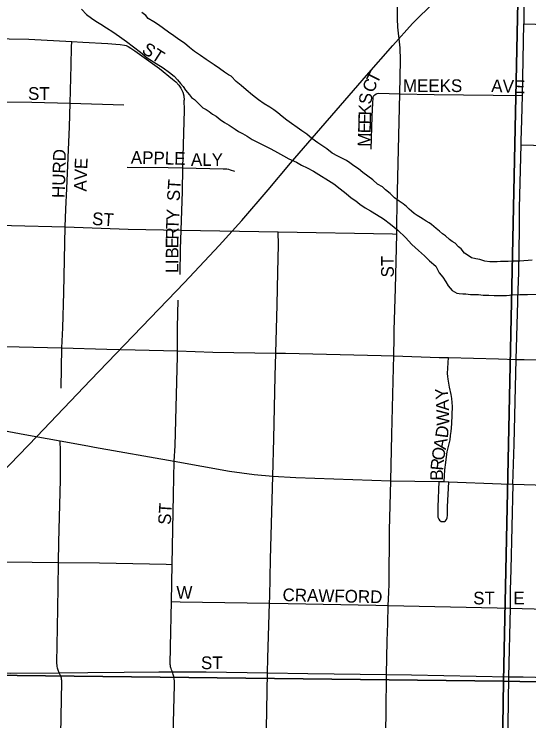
# Model space of a CAD drawing. Extents: x 1587405 to 1714697, y 1028970 to 1155083.
# Drawn here: x 1649111 to 1651141, y 1108170 to 1110955 of the extents above; entities that cross this region are included whole.
import ezdxf

# ---------------------------------------------------------------- set-up
doc = ezdxf.new("R2010")
doc.units = 0
for name, color, linetype in [('GM_X_City_Street', 7, 'Continuous'), ('GM_X_City_Street_Text', 7, 'Continuous'), ('GM_X_Major_River', 7, 'Continuous'), ('GM_X_Rail_Line', 7, 'Continuous'), ('GM_X_Section', 7, 'Continuous'), ('GM_X_State_Route', 7, 'Continuous'), ('GM_X_US_Route', 7, 'Continuous')]:
    doc.layers.add(name, color=color, linetype=linetype)

msp = doc.modelspace()

# ---------------------------------------------------------------- linework, layer by layer
at = {"layer": 'GM_X_City_Street'}
for points in [[(1650632.6, 1110641), (1650635.4, 1110773.7), (1650633.3, 1110823.1), (1650624.7, 1110904.4), (1650623.4, 1110936.9), (1650624.4, 1111035.3), (1650625.3, 1111097.2), (1650626.9, 1111164)], [(1648465.9, 1110872.2), (1648662.3, 1110866.6), (1648781, 1110862.7), (1649169.4, 1110856.9), (1649338.3, 1110846.9)], [(1649331.6, 1110604.7), (1649336, 1110754.3), (1649337.9, 1110824.9), (1649338.3, 1110846.9)], [(1649338.3, 1110846.9), (1649382.3, 1110845.1), (1649481, 1110839.4), (1649512.8, 1110837.2), (1649530, 1110836.2), (1649545.9, 1110833.5), (1649552.4, 1110831.3), (1649560.5, 1110827.6), (1649572.1, 1110821.3), (1649587.1, 1110811.3), (1649605.6, 1110798.2), (1649684.2, 1110740.4), (1649736, 1110698.8), (1649748.3, 1110688.4), (1649760.6, 1110675.5), (1649768.9, 1110663), (1649775.9, 1110647.6), (1649780.1, 1110632.8), (1649781.9, 1110616.8)], [(1650519.7, 1110422.7), (1650523.1, 1110552.3), (1650525.9, 1110603.8), (1650526.9, 1110625.8), (1650527.7, 1110629.3), (1650528.7, 1110631.9), (1650529.8, 1110634.3), (1650533.2, 1110637.8)], [(1650533.2, 1110637.8), (1650539.5, 1110641.8), (1650543.5, 1110643.1), (1650547.9, 1110643.8), (1650632.6, 1110641)], [(1650621.6, 1110202.3), (1650632.6, 1110641)], [(1650632.6, 1110641), (1650768.3, 1110639.1), (1651116, 1110634.9)], [(1648466.6, 1110624.3), (1648642.4, 1110622), (1648847.3, 1110616.5), (1649028.6, 1110609.6), (1649181.2, 1110608.2), (1649331.6, 1110604.7)], [(1649311.9, 1110116.9), (1649315.2, 1110186.3), (1649318.9, 1110267.9), (1649329.2, 1110510.7), (1649331.6, 1110604.7)], [(1649331.6, 1110604.7), (1649543.2, 1110597.4)], [(1649777, 1110349.4), (1649783.7, 1110577.1), (1649781.9, 1110616.8)], [(1651110.4, 1110439.9), (1651159.5, 1110439.4), (1651452.5, 1110436.8), (1651616.3, 1110434.1)], [(1649557, 1110352.3), (1649719.1, 1110350.2), (1649777, 1110349.4)], [(1649769.5, 1110103.6), (1649775.2, 1110256.7), (1649777, 1110349.4)], [(1649777, 1110349.4), (1649935, 1110345.8), (1649943.5, 1110345.6), (1649949.5, 1110345.1), (1649956, 1110344), (1649963, 1110342.1), (1649980.1, 1110336.9)], [(1650619.9, 1110088.6), (1650620.7, 1110128.8), (1650621.6, 1110202.3)], [(1648458.3, 1110139.1), (1648559.2, 1110135.4), (1648849.1, 1110128.5), (1649100.2, 1110122.6), (1649311.9, 1110116.9)], [(1649299.8, 1109640.5), (1649303.1, 1109718.7), (1649306.7, 1109857.6), (1649311.9, 1110116.9)], [(1649311.9, 1110116.9), (1649560.7, 1110108.1), (1649769.5, 1110103.6)], [(1649765.4, 1109928.6), (1649767.6, 1110029), (1649769.5, 1110103.6)], [(1649769.5, 1110103.6), (1650153.1, 1110097.1)], [(1650142.7, 1109619.6), (1650148, 1109809.4), (1650151.3, 1109938.6), (1650153.5, 1110046.1), (1650153.1, 1110097.1)], [(1650153.1, 1110097.1), (1650603.2, 1110088.9), (1650619.9, 1110088.6)], [(1650608.8, 1109607.8), (1650610.2, 1109680.4), (1650610.4, 1109709.5), (1650615.6, 1109874.5), (1650619.9, 1110088.6)], [(1649756, 1109627.7), (1649755.8, 1109720.2), (1649758.2, 1109827.9)], [(1648450.5, 1109657.5), (1648585.3, 1109656.4), (1648832.7, 1109651.7), (1649131.2, 1109644.1), (1649299.8, 1109640.5)], [(1649296.6, 1109480.4), (1649299.8, 1109640.5)], [(1649299.8, 1109640.5), (1649476.7, 1109634.5), (1649756, 1109627.7)], [(1649742.9, 1109192.8), (1649746.7, 1109253.6), (1649756, 1109607.7), (1649756, 1109627.7)], [(1649756, 1109627.7), (1649894.4, 1109623.5), (1650142.7, 1109619.6)], [(1650131.1, 1109133.5), (1650135.2, 1109281.7), (1650140.1, 1109527.9), (1650142.7, 1109619.6)], [(1650142.7, 1109619.6), (1650181.6, 1109618.5), (1650558.9, 1109609.3), (1650608.8, 1109607.8)], [(1650596.8, 1109116), (1650600.7, 1109299), (1650607.6, 1109561.6), (1650608.8, 1109607.8)], [(1650608.8, 1109607.8), (1650787.3, 1109602.5), (1650824.2, 1109601.8)], [(1650806.6, 1109112.5), (1650808.3, 1109136), (1650810.3, 1109159.1), (1650813.2, 1109187.5), (1650815, 1109200.4), (1650819.1, 1109229.6), (1650825.2, 1109256.1), (1650830.2, 1109277.7), (1650832.8, 1109294.8), (1650835, 1109309.9), (1650838, 1109340), (1650839.2, 1109375.6), (1650839.4, 1109408.3), (1650837, 1109440.7), (1650834.4, 1109456.6), (1650828, 1109485.1), (1650822.5, 1109516.9), (1650821, 1109527.5), (1650820.6, 1109538.9), (1650824.2, 1109601.8)], [(1650824.2, 1109601.8), (1651021.6, 1109596.2), (1651091.4, 1109594.3)], [(1651091.4, 1109594.3), (1651122.4, 1109593.5), (1651385.9, 1109587), (1651665.8, 1109580), (1651912.3, 1109574.5), (1652015.4, 1109571.4), (1652032.8, 1109565.5)], [(1649286.8, 1108794.1), (1649287.6, 1108874), (1649293.6, 1109119.9), (1649293.5, 1109234.6), (1649293.4, 1109273.2)], [(1649734.6, 1108786.2), (1649735.9, 1108855.9), (1649740.2, 1109062), (1649742.9, 1109192.8)], [(1650118.5, 1108633.8), (1650119.5, 1108659.4), (1650122, 1108806.6), (1650131.1, 1109133.5)], [(1650586.8, 1108624.2), (1650588.6, 1108675.8), (1650589.7, 1108709.5), (1650591.4, 1108921.4), (1650596.8, 1109116)], [(1650786.3, 1109112.5), (1650782.7, 1109013.2), (1650782.5, 1108980.8), (1650782.7, 1108972.2), (1650785.7, 1108964.5), (1650788.6, 1108960.3), (1650794.9, 1108955.7), (1650801.3, 1108954.8), (1650808.4, 1108955.7), (1650812.3, 1108957.8), (1650816.9, 1108963.6), (1650818.7, 1108969.6), (1650820.2, 1108981), (1650820.3, 1109013.7), (1650825.9, 1109112)], [(1651078.1, 1109102.2), (1651210.6, 1109099.3), (1651416.2, 1109094.7), (1651559.7, 1109091.4)], [(1648440.6, 1108806.1), (1648482.5, 1108805.4), (1648613.1, 1108802.6), (1648743.7, 1108802.2), (1648971.9, 1108798.4), (1649286.8, 1108794.1)], [(1649289.2, 1108358.6), (1649284.7, 1108369.9), (1649282.1, 1108377.5), (1649280.7, 1108384.8), (1649279.6, 1108399.9), (1649281.9, 1108535.7), (1649285.4, 1108694.2), (1649286.8, 1108794.1)], [(1649286.8, 1108794.1), (1649447.9, 1108791.9), (1649710.2, 1108786.7), (1649734.6, 1108786.2)], [(1649731.7, 1108639.6), (1649734.6, 1108786.2)], [(1649735.2, 1108363.3), (1649732, 1108371.4), (1649730, 1108376.6), (1649729.1, 1108379.2), (1649728.4, 1108382.2), (1649727.9, 1108385.3), (1649727.5, 1108388), (1649727.2, 1108391.3), (1649727.7, 1108460.8), (1649731.7, 1108639.6)], [(1649731.7, 1108639.6), (1649766.1, 1108639.1), (1650118.5, 1108633.8)], [(1650110.6, 1108358.3), (1650111.4, 1108417.1), (1650118.5, 1108633.8)], [(1650118.5, 1108633.8), (1650192.1, 1108632.7), (1650537.4, 1108625), (1650586.8, 1108624.2)], [(1650580.4, 1108351.7), (1650583, 1108484.9), (1650584.8, 1108553.6), (1650586.8, 1108624.2)], [(1650586.8, 1108624.2), (1651016.4, 1108614.5), (1651067.2, 1108613.3)], [(1651067.2, 1108613.3), (1651306, 1108607.4), (1651448.8, 1108602.4), (1651552.5, 1108600)], [(1648431, 1108358.4), (1648557.9, 1108358.2), (1648835.5, 1108358.9), (1649096.7, 1108358.2), (1649289.2, 1108358.6)], [(1649284.6, 1107879.3), (1649287.2, 1107887.4), (1649289.4, 1107902), (1649291.8, 1107944.7), (1649292.6, 1107977.8), (1649299.3, 1108322.9), (1649298.7, 1108328.9), (1649298.1, 1108333.1), (1649297.4, 1108337.6), (1649294.8, 1108345.7), (1649289.2, 1108358.6)], [(1649289.2, 1108358.6), (1649401.8, 1108360.1), (1649544.6, 1108361.8), (1649681.5, 1108362.8), (1649735.2, 1108363.3)], [(1649735.4, 1107878.3), (1649738.5, 1108114.7), (1649744, 1108309.8), (1649743.5, 1108326.5), (1649742.6, 1108334.7), (1649741.5, 1108340.9), (1649740.8, 1108344.4), (1649738.8, 1108351.9), (1649735.2, 1108363.3)], [(1649735.2, 1108363.3), (1649797.2, 1108362.6), (1649869.2, 1108362.4), (1650110.6, 1108358.3)], [(1650104.7, 1107874.6), (1650105.2, 1107896.6), (1650107.1, 1108139), (1650110.6, 1108358.3)], [(1650110.6, 1108358.3), (1650269.3, 1108355.7), (1650580.4, 1108351.7)], [(1650572.4, 1107867.9), (1650572.8, 1107893.1), (1650577.8, 1108205.5), (1650580.4, 1108351.7)], [(1650580.4, 1108351.7), (1650678.4, 1108350.4), (1651060.4, 1108343)]]:
    msp.add_lwpolyline(points, dxfattribs=at)
at = {"layer": 'GM_X_Major_River'}
for points in [[(1649376.3, 1110974.9), (1649396, 1110954.5), (1649415.8, 1110940), (1649433.6, 1110927.6), (1649453.4, 1110915.2), (1649475.2, 1110900.7), (1649500.9, 1110886.1), (1649526.7, 1110867.6), (1649554.3, 1110847), (1649582, 1110826.3), (1649609.7, 1110805.7), (1649635.3, 1110783.1), (1649671, 1110760.4), (1649698.7, 1110743.8), (1649724.4, 1110725.2), (1649742.2, 1110710.8), (1649755.9, 1110696.5), (1649767.7, 1110682.2), (1649777.5, 1110669.9)], [(1650629.1, 1110217.5), (1650611.4, 1110231.9), (1650593.6, 1110248.3), (1650575.9, 1110262.7), (1650564.1, 1110275), (1650544.2, 1110285.4), (1650526.5, 1110301.8), (1650506.7, 1110316.2), (1650486.9, 1110330.7), (1650469.2, 1110345.1), (1650451.4, 1110357.5), (1650435.6, 1110369.8), (1650421.7, 1110378.1), (1650405.8, 1110386.5), (1650387.9, 1110394.9), (1650366.1, 1110407.3), (1650344.4, 1110423.8), (1650308.7, 1110448.6), (1650285, 1110465.1), (1650265.3, 1110481.6), (1650245.5, 1110496), (1650186.1, 1110537.3), (1650168.4, 1110551.7), (1650150.6, 1110566.1), (1650134.8, 1110578.5), (1650119, 1110588.8), (1650097.1, 1110601.3), (1650075.4, 1110617.8), (1650051.7, 1110636.3), (1650026, 1110656.9), (1650006.3, 1110673.4), (1649986.6, 1110689.8), (1649966.9, 1110710.3), (1649957, 1110716.5), (1649941.2, 1110726.8), (1649921.4, 1110741.3), (1649899.6, 1110755.8), (1649867.9, 1110776.4), (1649846.2, 1110792.9), (1649822.4, 1110807.5), (1649802.7, 1110823.9), (1649782.9, 1110840.3), (1649761.2, 1110854.8), (1649741.4, 1110869.3), (1649719.6, 1110883.8), (1649699.8, 1110898.2), (1649680.1, 1110912.6), (1649662.3, 1110925), (1649640.4, 1110937.5), (1649630.7, 1110949.7), (1649614.9, 1110962.1)], [(1649777.5, 1110669.9), (1649787.2, 1110655.7), (1649802.9, 1110637.3), (1649810.7, 1110627.2), (1649822.6, 1110618.9), (1649840.3, 1110600.5), (1649856, 1110586.1), (1649867.9, 1110579.9), (1649879.8, 1110571.6), (1649893.7, 1110561.3), (1649907.5, 1110553), (1649923.3, 1110540.6), (1649941.1, 1110528.2), (1649959, 1110517.8), (1649982.7, 1110501.3), (1649996.6, 1110493), (1650012.5, 1110484.7), (1650030.3, 1110474.3), (1650050.2, 1110461.8), (1650074, 1110449.3), (1650099.8, 1110436.8), (1650123.6, 1110424.3), (1650149.4, 1110409.7), (1650173.3, 1110397.2), (1650195.1, 1110384.7), (1650224.9, 1110372.1), (1650244.7, 1110359.6), (1650266.6, 1110349.2), (1650292.4, 1110336.6), (1650371.7, 1110286.9), (1650397.3, 1110266.3), (1650421, 1110247.8), (1650440.8, 1110231.3), (1650458.6, 1110218.9), (1650474.4, 1110206.6), (1650496.2, 1110192.1), (1650516, 1110179.6), (1650539.8, 1110165.1), (1650567.5, 1110148.5), (1650595.2, 1110127.9), (1650624.8, 1110103.2), (1650654.3, 1110074.5), (1650679.8, 1110047.9), (1650705.4, 1110023.4), (1650729.1, 1110002.8), (1650748.8, 1109982.4), (1650774.4, 1109961.8), (1650787.9, 1109935.4), (1650801.6, 1109919.1), (1650813.3, 1109900.8), (1650823, 1109884.6), (1650838.7, 1109866.2), (1650856.5, 1109855.8), (1650866.5, 1109853.6), (1650880.6, 1109853.3), (1650892.6, 1109853.1), (1650910.6, 1109850.7), (1650926.7, 1109850.4), (1650942.7, 1109850.1), (1650960.7, 1109847.7), (1650982.8, 1109847.3), (1651004.8, 1109846.8), (1651030.9, 1109846.3), (1651053, 1109845.8), (1651077.1, 1109849.4), (1651105.3, 1109850.8), (1651135.4, 1109850.2), (1651173.5, 1109851.4)], [(1651154.2, 1109986.2), (1651138.1, 1109984.6), (1651122, 1109982.9), (1651105.9, 1109981.2), (1651089.9, 1109981.5), (1651075.8, 1109981.8), (1651059.7, 1109980.1), (1651043.7, 1109980.4), (1651029.6, 1109980.7), (1651015.6, 1109979), (1650999.5, 1109979.3), (1650987.5, 1109979.6), (1650967.5, 1109982), (1650947.5, 1109988.4), (1650931.5, 1109990.7), (1650915.6, 1109995.1), (1650901.7, 1110003.4), (1650887.8, 1110013.7), (1650874.1, 1110030), (1650864.3, 1110038.2), (1650850.5, 1110052.5), (1650838.6, 1110058.8), (1650828.7, 1110067), (1650813, 1110081.4), (1650801.1, 1110089.6), (1650789.3, 1110099.9), (1650775.4, 1110110.2), (1650757.7, 1110126.6), (1650747.8, 1110132.8), (1650735.9, 1110139.1), (1650724, 1110147.4), (1650714.1, 1110153.6), (1650700.2, 1110161.9), (1650688.4, 1110170.1), (1650678.5, 1110178.4), (1650668.6, 1110186.6), (1650658.8, 1110196.8), (1650645, 1110207.1), (1650629.1, 1110217.5)]]:
    msp.add_lwpolyline(points, dxfattribs=at)
at = {"layer": 'GM_X_Rail_Line'}
msp.add_lwpolyline([(1644669.1, 1105434.7), (1647210.1, 1107518), (1647794.3, 1107999.6), (1648197.5, 1108330.8), (1648330.8, 1108440.5), (1648432.9, 1108525.8), (1648498.4, 1108583.7), (1648564.7, 1108643.9), (1648669.8, 1108743), (1648743.7, 1108816.9), (1649200.1, 1109290), (1649412.6, 1109512.5), (1649782.9, 1109897.2), (1649920.1, 1110043.5), (1650009.2, 1110142.5), (1650113.6, 1110262.9), (1650201.5, 1110367.7), (1650500.6, 1110713.2), (1650604.2, 1110831.3), (1650681.9, 1110918.1), (1650768.8, 1111003.4)], dxfattribs=at)
at = {"layer": 'GM_X_Section'}
for points in [[(1651155.1, 1113643.3), (1651152, 1113557.3), (1651041.3, 1108325.5), (1645734.9, 1108387.2), (1645830.1, 1113663.1)], [(1656195.7, 1113439), (1656163.1, 1108222.1), (1651041.3, 1108325.5), (1651152, 1113557.3)], [(1645734.9, 1108387.2), (1651041.3, 1108325.5), (1650961.9, 1103051.3), (1645653.7, 1103119)], [(1651041.3, 1108325.5), (1656163.1, 1108222.1), (1656161.5, 1102928.9), (1650963.1, 1102991.2), (1650961.9, 1103051.3)]]:
    msp.add_lwpolyline(points, close=True, dxfattribs=at)
at = {"layer": 'GM_X_State_Route'}
for points in [[(1651110.9, 1110455.7), (1651113.1, 1110537.1), (1651116, 1110634.9), (1651121.1, 1110916.9)], [(1651097.7, 1109833.9), (1651101.2, 1109935.1), (1651104.2, 1110110.3), (1651103.7, 1110191.3), (1651110.4, 1110439.9), (1651110.9, 1110455.7)], [(1651078.1, 1109102.2), (1651083.3, 1109259.7), (1651090, 1109540.6), (1651091.4, 1109594.3), (1651097.3, 1109821.4), (1651097.7, 1109833.9)], [(1648709.5, 1109381.2), (1649153.1, 1109298.6), (1649293.4, 1109273.2), (1649402, 1109253.1), (1649427.6, 1109248.6)], [(1649427.6, 1109248.6), (1649742.9, 1109192.8), (1649960.8, 1109154.2), (1650058.4, 1109140.1), (1650131.1, 1109133.5), (1650222.3, 1109129.2), (1650596.8, 1109116), (1650786.3, 1109112.5), (1650806.6, 1109112.5), (1650825.9, 1109112), (1651031.5, 1109103.8), (1651078.1, 1109102.2)], [(1651078.1, 1109102.2), (1651070.4, 1108765.7), (1651068, 1108685), (1651067.2, 1108613.3), (1651060.4, 1108343)], [(1651060.4, 1108343), (1651057.7, 1108152), (1651058.1, 1108036.5), (1651053.9, 1107860.5), (1651047.9, 1107572.8), (1651046.1, 1107440.2), (1651046.2, 1107372.4)], [(1651060.4, 1108343), (1651118.1, 1108342.5), (1651167.5, 1108341.2), (1651346.6, 1108337.2), (1651509.5, 1108333.9), (1651542.8, 1108333), (1651672.3, 1108329.6), (1651835.2, 1108325.2), (1651989.5, 1108320), (1652007.2, 1108320.1)]]:
    msp.add_lwpolyline(points, dxfattribs=at)
at = {"layer": 'GM_X_US_Route'}
for points in [[(1651135.3, 1111561.7), (1651134.1, 1111509.1), (1651132.8, 1111450.2), (1651132.8, 1111407.5), (1651123.4, 1111152.9), (1651123.2, 1111099.3), (1651121.1, 1110916.9)], [(1651121.1, 1110916.9), (1651259.2, 1110913.3), (1651481, 1110910.7), (1651625.6, 1110907.9), (1652100, 1110898.3), (1652332.4, 1110894.5), (1652624.1, 1110888.9), (1652693.6, 1110890.9), (1652751.6, 1110909.2), (1652775.2, 1110917.9), (1652786.2, 1110922.7)]]:
    msp.add_lwpolyline(points, dxfattribs=at)

# ---------------------------------------------------------------- texts
at = {"layer": 'GM_X_City_Street_Text'}
for s, rotation, p in [('ST', 327.2679, (1649611.1, 1110805.2)), ('T', 63.4349, (1650543.1, 1110677.4)), ('C', 65.1621, (1650526.6, 1110641.8)), ('MEEKS', 0, (1650644.4, 1110648.3)), ('AVE', 357.9557, (1650992.3, 1110648.3)), ('ST', 0, (1649166, 1110617.5)), ('S', 84.2812, (1650520.3, 1110598.4)), ('K', 88.5575, (1650519.3, 1110555.4)), ('E', 88.5634, (1650518.4, 1110520.2)), ('E', 88.5515, (1650517.5, 1110485)), ('M', 88.5611, (1650516.2, 1110432.2)), ('HURD', 88.5319, (1649310.6, 1110229.9)), ('APPLE', 358.6368, (1649571, 1110366.1)), ('ALY', 0, (1649808.4, 1110357.3)), ('E', 87.8142, (1649399.5, 1110343.5)), ('V', 87.8579, (1649397.9, 1110299.6)), ('A', 88.3384, (1649396.6, 1110255.7)), ('ST', 86.4262, (1649763.8, 1110217.1)), ('Y', 87.2893, (1649761.2, 1110141)), ('ST', 356.4262, (1649417.4, 1110124.7)), ('T', 87.7323, (1649759.9, 1110105.9)), ('R', 89.3928, (1649759.4, 1110066.7)), ('E', 89.9689, (1649759.4, 1110031.7)), ('B', 89.9757, (1649759.4, 1109992.1)), ('ST', 90, (1650608.6, 1109917.3)), ('I', 89.9836, (1649759.4, 1109970.1)), ('L', 89.9727, (1649759.4, 1109934.9)), ('Y', 95.5402, (1650824.3, 1109439.5)), ('A', 92.6878, (1650826.5, 1109392.8)), ('W', 90.5957, (1650827.2, 1109333.6)), ('D', 82.621, (1650821.1, 1109282.4)), ('A', 80.0275, (1650813.1, 1109236.6)), ('O', 80.6922, (1650806, 1109193.4)), ('R', 84.6978, (1650802.5, 1109154.8)), ('B', 89.4657, (1650802.2, 1109116.4)), ('ST', 86.4254, (1649728.6, 1108941.1)), ('W', 0, (1649751.2, 1108650.7)), ('CRAWFORD', 358.7116, (1650169.4, 1108641.9)), ('ST', 0, (1650921.6, 1108628.7)), ('E', 0, (1651080, 1108628.7)), ('ST', 0, (1649848, 1108373.5))]:
    msp.add_text(s, height=50, rotation=rotation, dxfattribs=at).set_placement(p)

doc.saveas('drawing.dxf')
